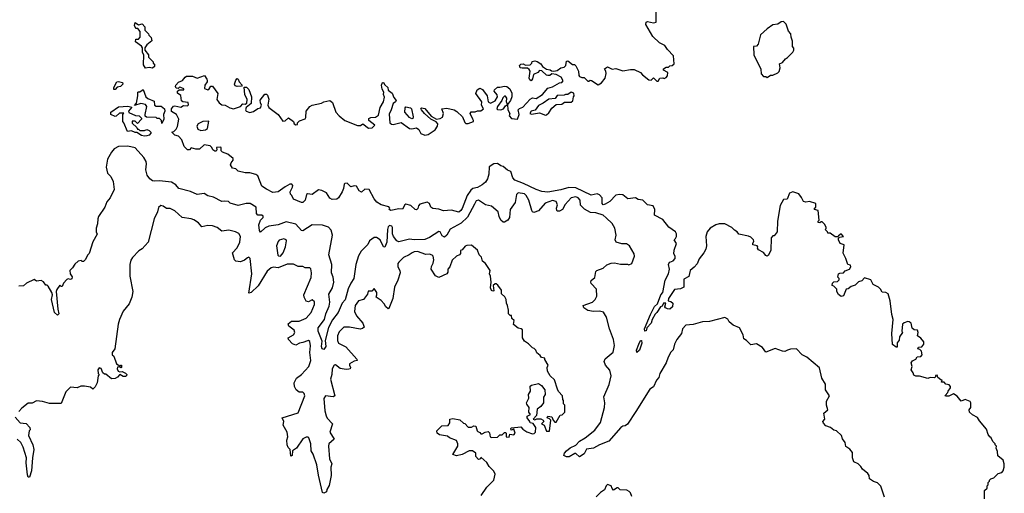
# Model space of a CAD drawing. Extents: x 2494106 to 2685573, y 758056 to 915185.
# Tile 335 of 507: x 2584172 to 2592568, y 894182 to 898225. Entities that reach past the tile are written whole.
import ezdxf

# ---------------------------------------------------------------- set-up
doc = ezdxf.new("R2010")
doc.units = 0

msp = doc.modelspace()

# ---------------------------------------------------------------- linework, layer by layer
at = {"layer": '0CON05XD'}
for points in [[(2588590, 897775), (2588553.6, 897756.4), (2588545, 897720), (2588533, 897703), (2588521.2, 897711.2), (2588516.7, 897725), (2588523.3, 897785), (2588515, 897800), (2588501.7, 897811.7), (2588455, 897810), (2588440, 897815), (2588432.5, 897835), (2588444, 897846), (2588465, 897846.7), (2588485, 897837.5), (2588525, 897840), (2588540, 897855), (2588541.7, 897868.3), (2588565, 897872.5), (2588585, 897867.5), (2588615, 897847.5), (2588630, 897825), (2588663, 897803), (2588695, 897796.7), (2588705, 897787.5), (2588725, 897786.7), (2588755, 897792.5), (2588785, 897812.5), (2588815, 897820), (2588827.5, 897835), (2588835, 897870), (2588845, 897872.5), (2588885, 897842.5), (2588901.7, 897841.7), (2588915, 897830), (2588937.5, 897785), (2588938.3, 897748.3), (2588945, 897740), (2588965, 897730), (2588985, 897730), (2589015, 897700), (2589025, 897700), (2589035, 897710), (2589047, 897707), (2589105, 897670), (2589133.3, 897685), (2589163.8, 897725), (2589172.5, 897765), (2589170, 897785), (2589157.5, 897805), (2589185, 897823.3), (2589225, 897802.5), (2589255, 897807.5), (2589315, 897787.5), (2589379.3, 897800.7), (2589410.5, 897800.5), (2589466.7, 897775), (2589483.6, 897753.6), (2589535, 897712.5), (2589555, 897710), (2589575, 897727.5), (2589605, 897700), (2589615, 897700), (2589630, 897725), (2589655, 897727.5), (2589667.5, 897722.5), (2589685, 897730), (2589696.7, 897745), (2589697.5, 897775), (2589660, 897795), (2589660, 897805), (2589685, 897820), (2589705, 897820), (2589715, 897830), (2589735, 897832.5), (2589751.7, 897848.3), (2589746.7, 897915), (2589695, 897970), (2589672.5, 898005), (2589627, 898027), (2589570.5, 898080.5), (2589511.2, 898185), (2589512.5, 898205), (2589525, 898210), (2589575, 898197.5), (2589600, 898205), (2589598.8, 898295)], [(2585305, 897810), (2585275, 897817.5), (2585245, 897810), (2585228.3, 897838.3), (2585230, 897925), (2585220, 897945), (2585220, 897985), (2585210, 898000), (2585160, 898035), (2585161.7, 898058.3), (2585185, 898060), (2585200, 898075), (2585200, 898125), (2585178.3, 898148.3), (2585165, 898150), (2585155, 898160), (2585150, 898175), (2585155, 898200), (2585185, 898180), (2585215, 898190), (2585240, 898165), (2585240, 898135), (2585270, 898105), (2585271.7, 898091.7), (2585291.7, 898071.7), (2585297.5, 898045), (2585255, 898010), (2585240, 897985), (2585240, 897965), (2585270, 897925), (2585270, 897905), (2585310, 897865), (2585310, 897855), (2585320, 897845), (2585320, 897825), (2585305, 897810)], [(2590545, 897730), (2590575, 897750), (2590595, 897752.5), (2590635, 897772.5), (2590646.4, 897783.6), (2590657.5, 897815), (2590651.7, 897848.3), (2590675, 897860), (2590700.7, 897889.3), (2590719.3, 897900.7), (2590763, 897947), (2590772.5, 897965), (2590771.7, 897981.7), (2590762.5, 897995), (2590761.7, 898041.7), (2590750, 898075), (2590747.5, 898105), (2590728.3, 898128.3), (2590707, 898187), (2590685, 898210), (2590665, 898207.5), (2590635, 898186.7), (2590595, 898180), (2590544.2, 898145.8), (2590487.5, 898095), (2590470, 898015), (2590455, 898000), (2590430, 897995), (2590432.5, 897925), (2590491.7, 897801.7), (2590493, 897763), (2590515, 897740), (2590535, 897740), (2590545, 897730)], [(2591155, 896380), (2591145, 896370), (2591125, 896370), (2591081.7, 896401.7), (2591061.7, 896401.7), (2591060, 896415), (2591040, 896435), (2591047.5, 896442.5), (2591047.5, 896455), (2591035, 896480), (2591015, 896500), (2591005, 896500), (2590995, 896490), (2590980, 896495), (2590980, 896505), (2590990, 896515), (2590980, 896595), (2590950, 896605), (2590950, 896615), (2590960, 896625), (2590960, 896655), (2590905, 896672.5), (2590875, 896667.5), (2590855, 896673.3), (2590838.3, 896708.3), (2590815, 896737.5), (2590763.6, 896756.4), (2590735, 896743.3), (2590715.8, 896694.2), (2590685, 896688.8), (2590655, 896637.5), (2590632.5, 896505), (2590630, 896415), (2590615, 896390), (2590605, 896380), (2590595, 896380), (2590578.3, 896361.7), (2590577.5, 896255), (2590555, 896212.5), (2590545, 896207.5), (2590535, 896212.5), (2590515, 896237.5), (2590470.7, 896260.7), (2590462.5, 896275), (2590467, 896287), (2590460, 896295), (2590423.6, 896303.6), (2590422.5, 896315), (2590432.5, 896335), (2590430, 896345), (2590405, 896367.5), (2590387, 896377), (2590303, 896393), (2590290, 896415), (2590267, 896427), (2590245, 896450), (2590185, 896482.5), (2590135, 896483.3), (2590107.5, 896475), (2590060, 896445), (2590033.8, 896415), (2590021.2, 896375), (2590026.7, 896295), (2590022.5, 896265), (2590006.7, 896235), (2589965.8, 896184.2), (2589948.3, 896141.7), (2589921.7, 896111.7), (2589890, 896085), (2589877.5, 896032.5), (2589835, 896010), (2589835, 895942.5), (2589805, 895926.7), (2589755, 895922.5), (2589703.3, 895845), (2589700, 895825), (2589725, 895818.8), (2589740, 895805), (2589737.2, 895772.8), (2589715, 895754.3), (2589695, 895756), (2589677.5, 895765), (2589672.5, 895775), (2589680, 895805), (2589660, 895805), (2589650, 895780), (2589635, 895773.3), (2589605.4, 895724.6), (2589589.8, 895710.2), (2589564.6, 895665.4), (2589555.3, 895634.7), (2589518.8, 895595), (2589515, 895568.8), (2589501.2, 895565), (2589500.8, 895585), (2589550.9, 895709.1), (2589585, 895776.7), (2589610.8, 895799.2), (2589638.8, 895875), (2589655.8, 895895), (2589675, 896002.5), (2589704.2, 896055), (2589713.8, 896095), (2589703.3, 896135), (2589706.1, 896143.9), (2589715.8, 896154.2), (2589745, 896166.2), (2589760, 896185), (2589761.2, 896205), (2589750, 896225), (2589752.3, 896257.7), (2589773.3, 896315), (2589753.3, 896345), (2589763, 896357), (2589773.3, 896375), (2589773, 896397), (2589765, 896413.3), (2589708, 896455), (2589655, 896518), (2589583.8, 896555), (2589588, 896605), (2589572.5, 896635), (2589524.3, 896644.3), (2589485, 896683.8), (2589445, 896690), (2589423.3, 896703.3), (2589357, 896697), (2589315, 896730), (2589285, 896733.3), (2589255, 896726), (2589205, 896671.9), (2589165, 896648.9), (2589145.8, 896645.8), (2589139.4, 896655), (2589138.6, 896705), (2589115, 896730), (2589095, 896739.2), (2589045, 896728), (2588915, 896790.8), (2588855, 896792.7), (2588787.1, 896772.9), (2588675, 896751.2), (2588625, 896758.5), (2588575, 896774.6), (2588467.2, 896827.2), (2588393.3, 896855), (2588376.1, 896876.1), (2588360, 896930), (2588330.7, 896940.7), (2588295, 896972.5), (2588275, 896977.5), (2588245, 896997.5), (2588215, 896993.3), (2588175, 896967.5), (2588171.2, 896905), (2588160, 896865), (2588145, 896838.8), (2588116.2, 896815), (2588075, 896793.3), (2588035, 896782.9), (2588019.8, 896770.2), (2587987.5, 896725), (2587945, 896613.8), (2587934, 896595), (2587915, 896581.4), (2587855, 896598.8), (2587785, 896594), (2587745, 896608.8), (2587695, 896612.5), (2587678.8, 896625), (2587665.9, 896655.9), (2587645, 896667.5), (2587585, 896648.8), (2587571.2, 896635), (2587565.9, 896614.1), (2587555, 896602.5), (2587545, 896603.3), (2587508.3, 896638.3), (2587465, 896650), (2587455, 896643.3), (2587435, 896608.8), (2587405, 896610), (2587335, 896597.5), (2587322.5, 896605), (2587327.5, 896615), (2587318.3, 896628.3), (2587255, 896643.3), (2587218.3, 896668.3), (2587194, 896695), (2587152.5, 896775), (2587115, 896777.5), (2587085, 896753.3), (2587067.5, 896765), (2587045, 896802.5), (2587025, 896807.5), (2586995, 896797.5), (2586965, 896830), (2586945, 896827.5), (2586939.3, 896820.7), (2586933.8, 896785), (2586920, 896755), (2586890, 896705), (2586875.8, 896694.2), (2586835, 896688.8), (2586815, 896701.2), (2586787.3, 896747.3), (2586748.1, 896768.1), (2586718.3, 896771.7), (2586665, 896732.9), (2586625, 896737.5), (2586617, 896733), (2586606.1, 896683.9), (2586586.1, 896663.9), (2586575, 896663.3), (2586505, 896692.5), (2586492.5, 896725), (2586480, 896735), (2586476.7, 896755), (2586498.8, 896795), (2586499.3, 896809.3), (2586491.7, 896821.7), (2586475, 896820), (2586435, 896798), (2586375.9, 896754.1), (2586330.7, 896750.7), (2586275, 896778), (2586236.7, 896805), (2586201.2, 896891.2), (2586185, 896903.8), (2586135, 896918.8), (2586095, 896918.8), (2586035, 896931.2), (2586015, 896952.5), (2585985, 896956.7), (2585970, 896985), (2585975, 897002.5), (2585992.5, 897025), (2585990.7, 897040.7), (2585946.1, 897076.1), (2585900, 897095), (2585890, 897105), (2585890, 897135), (2585885, 897137.5), (2585850, 897135), (2585852.5, 897115), (2585846.1, 897103.9), (2585835, 897103.3), (2585817.5, 897115), (2585810, 897135), (2585797, 897147), (2585745, 897157.5), (2585705, 897120), (2585675, 897120), (2585635, 897130), (2585620, 897115), (2585603.3, 897113.3), (2585573, 897143), (2585555, 897200), (2585525, 897230), (2585495, 897240), (2585470, 897265), (2585485, 897270), (2585505, 897290), (2585516.4, 897313.6), (2585530, 897375), (2585507.5, 897415), (2585465, 897442.5), (2585466.4, 897463.6), (2585483.6, 897486.4), (2585495, 897490), (2585545, 897477.5), (2585568.3, 897491.7), (2585601.7, 897488.3), (2585611.7, 897498.3), (2585608.3, 897518.3), (2585562.5, 897522.5), (2585551.7, 897531.7), (2585546.7, 897576.7), (2585518.3, 897598.3), (2585517.5, 897615), (2585532.5, 897627.5), (2585570, 897625), (2585570, 897635), (2585546.4, 897646.4), (2585535, 897647.5), (2585521.7, 897638.3), (2585505, 897640), (2585500, 897655), (2585503.8, 897665), (2585525, 897692.5), (2585560, 897705), (2585582.5, 897735), (2585595, 897742.5), (2585645, 897742.5), (2585685, 897726.7), (2585747.5, 897747.5), (2585768, 897718), (2585770, 897705), (2585770, 897695), (2585750, 897665), (2585747.5, 897637.5), (2585775, 897627.5), (2585786.4, 897633.6), (2585801.7, 897658.3), (2585815, 897656.2), (2585861.2, 897595), (2585852.5, 897545), (2585872.5, 897515), (2585895, 897497.5), (2585925, 897493.8), (2585962.7, 897472.7), (2585995, 897463.8), (2586055, 897482.5), (2586075, 897507.5), (2586095, 897502.5), (2586108.8, 897511.2), (2586110, 897545), (2586091.2, 897585), (2586085, 897650), (2586105, 897648.8), (2586125, 897630), (2586147.3, 897567.3), (2586145, 897510), (2586102.5, 897475), (2586097.5, 897455), (2586103.9, 897443.9), (2586135, 897431.2), (2586165, 897441.2), (2586202.3, 897467.7), (2586226.4, 897473.6), (2586233.3, 897495), (2586223.8, 897515), (2586222.3, 897537.7), (2586261.7, 897588.3), (2586275, 897590), (2586285, 897580), (2586296.1, 897546.1), (2586286.7, 897495), (2586296.7, 897475), (2586375, 897416.2), (2586415, 897357.5), (2586435, 897362.5), (2586465, 897387.5), (2586506.4, 897356.4), (2586513.3, 897335), (2586525, 897327.5), (2586539.3, 897330.7), (2586540, 897345), (2586557.5, 897362.5), (2586605, 897377.5), (2586610.7, 897389.3), (2586614.2, 897445), (2586646.7, 897485), (2586665, 897495.8), (2586745, 897512), (2586765, 897523.3), (2586815, 897536.2), (2586837.7, 897517.7), (2586866, 897435), (2586894.5, 897404.5), (2586945, 897365.6), (2587052.3, 897322.3), (2587077, 897323), (2587097, 897337), (2587145, 897297.5), (2587177, 897303), (2587200, 897325), (2587147.5, 897365), (2587149.3, 897380.7), (2587165, 897390), (2587205, 897393.8), (2587230.8, 897409.2), (2587246.2, 897475), (2587275, 897523.3), (2587283, 897563), (2587273.3, 897585), (2587276.7, 897606.7), (2587263, 897633), (2587257.5, 897665), (2587265, 897690), (2587275, 897690), (2587285, 897670), (2587310, 897645), (2587313.6, 897623.6), (2587348.3, 897598.3), (2587361.7, 897561.7), (2587382.5, 897535), (2587376.4, 897523.6), (2587355, 897510), (2587340, 897455), (2587320.8, 897419.2), (2587326.7, 897345), (2587342.3, 897332.3), (2587355, 897331.2), (2587425, 897346.2), (2587495, 897295.8), (2587515, 897292), (2587555, 897302.5), (2587575, 897286.2), (2587593.3, 897253.3), (2587625, 897238.1), (2587655, 897245.6), (2587714.5, 897285.5), (2587734.2, 897315), (2587736.7, 897335), (2587724.1, 897354.1), (2587677.5, 897375), (2587622.5, 897425), (2587597.5, 897455), (2587592.5, 897467.5), (2587598.3, 897471.7), (2587625, 897467.5), (2587680.7, 897400.7), (2587725, 897376.2), (2587757.3, 897382.7), (2587776.2, 897393.8), (2587786.2, 897425), (2587770, 897465), (2587815, 897468.8), (2587875, 897456.7), (2587900.5, 897440.5), (2587946.7, 897395), (2587966.4, 897346.4), (2587975, 897340), (2587995, 897338.8), (2588040, 897355), (2588042.5, 897365), (2588036.7, 897375), (2588013.3, 897425), (2588021.7, 897438.3), (2588055, 897437.5), (2588075, 897447.5), (2588105, 897447.5), (2588126.2, 897465), (2588110, 897495), (2588112.5, 897525), (2588062.5, 897595), (2588073.6, 897626.4), (2588095, 897640), (2588117.7, 897627.7), (2588158.8, 897575), (2588166.2, 897525), (2588185, 897512), (2588225, 897531.2), (2588246.2, 897565), (2588243.6, 897583.6), (2588217.5, 897615), (2588220, 897625), (2588245, 897650), (2588265, 897647.5), (2588305, 897658.8), (2588325, 897653.3), (2588352.5, 897635), (2588368.3, 897598.3), (2588368, 897565), (2588358, 897535), (2588330, 897500), (2588333.3, 897455), (2588350, 897425), (2588344, 897405), (2588365, 897382), (2588417.5, 897375), (2588430, 897415), (2588423.3, 897455), (2588432.7, 897467.3), (2588461.2, 897478.8), (2588524.1, 897545.9), (2588545, 897556.7), (2588575, 897553.3), (2588628.8, 897585), (2588675, 897640), (2588715, 897652.5), (2588773.6, 897686.4), (2588795, 897687.5), (2588807, 897703), (2588787.5, 897735), (2588745, 897757.5), (2588708.3, 897761.7), (2588691.7, 897748.3), (2588675, 897747.5), (2588665, 897750), (2588625, 897787.5), (2588605, 897790), (2588590, 897775)], [(2584985, 897630), (2584975, 897630), (2584973.3, 897645), (2585000, 897695), (2585015, 897697.5), (2585048.3, 897688.3), (2585050, 897675), (2585030, 897655), (2585002.5, 897647.5), (2584985, 897630)], [(2586025, 897654.2), (2586010, 897660), (2586003.8, 897675), (2586015, 897710), (2586025, 897722.5), (2586035, 897717.5), (2586043.3, 897695), (2586070, 897665), (2586062.5, 897657.5), (2586025, 897654.2)], [(2585385, 897340), (2585380, 897365), (2585365, 897380), (2585345, 897380), (2585335, 897390), (2585251.7, 897391.7), (2585242.5, 897402.5), (2585242.5, 897415), (2585256.7, 897485), (2585245, 897500), (2585205, 897508.8), (2585151.7, 897491.7), (2585167.5, 897512.5), (2585180, 897575), (2585180, 897605), (2585185, 897610), (2585195, 897610), (2585225, 897630), (2585247, 897567), (2585263, 897553), (2585318.3, 897528.3), (2585320, 897495), (2585335, 897487.5), (2585377, 897487), (2585405, 897462.5), (2585410, 897445), (2585397.5, 897415), (2585400, 897375), (2585385, 897340)], [(2588655, 897410), (2588665, 897412.5), (2588685, 897430), (2588709.4, 897470.6), (2588745, 897500), (2588795, 897502.5), (2588818.3, 897521.7), (2588875, 897520), (2588887, 897533), (2588893, 897567), (2588900, 897575), (2588896.4, 897596.4), (2588875, 897606.7), (2588845, 897587.5), (2588825, 897587.5), (2588815, 897580), (2588755, 897577.5), (2588737, 897553), (2588685, 897546), (2588635, 897511.2), (2588595, 897493.3), (2588567, 897453), (2588532.5, 897445), (2588522.5, 897425), (2588537, 897417), (2588605, 897430), (2588655, 897410)], [(2588275, 897454), (2588297.5, 897462.5), (2588315, 897490), (2588330, 897500), (2588323.3, 897525), (2588326.7, 897555), (2588315, 897572.5), (2588305, 897572.5), (2588291.7, 897558.3), (2588283.6, 897536.4), (2588246.2, 897485), (2588241.2, 897465), (2588245, 897457.5), (2588275, 897454)], [(2585235, 897230), (2585210, 897235), (2585171.7, 897261.7), (2585155, 897262.5), (2585125, 897277.5), (2585091.7, 897271.7), (2585060, 897345), (2585050, 897355), (2585050, 897415), (2585058.3, 897428.3), (2585023, 897427), (2584995, 897400), (2584985, 897397.5), (2584950, 897415), (2584950, 897435), (2585015, 897480), (2585095, 897487.5), (2585128.3, 897478.3), (2585100, 897445), (2585101.7, 897431.7), (2585158.3, 897408.3), (2585190, 897405), (2585210, 897385), (2585210, 897375), (2585175, 897340), (2585155, 897360), (2585131.7, 897358.3), (2585131.7, 897341.7), (2585170, 897305), (2585175, 897290), (2585185, 897290), (2585195, 897280), (2585235, 897280), (2585255, 897287.5), (2585275, 897280), (2585290, 897265), (2585290, 897255), (2585275, 897240), (2585255, 897233.3), (2585235, 897230)], [(2587515, 897377.5), (2587495, 897388.8), (2587456.7, 897435), (2587458.3, 897471.7), (2587465, 897480), (2587505, 897472.5), (2587512.5, 897465), (2587528, 897395), (2587525, 897380), (2587515, 897377.5)], [(2585715, 897280), (2585755, 897283.8), (2585773.3, 897295), (2585785, 897357.5), (2585733.6, 897356.4), (2585693.6, 897336.4), (2585682.5, 897315), (2585690, 897290), (2585715, 897280)], [(2591545, 894150), (2591515, 894242.5), (2591485, 894272.5), (2591451.7, 894281.7), (2591417, 894307), (2591413.8, 894335), (2591405, 894350), (2591357, 894387), (2591345, 894410), (2591320, 894435), (2591285, 894450), (2591273.3, 894485), (2591271.7, 894531.7), (2591249.5, 894559.5), (2591215, 894582.5), (2591210, 894615), (2591188.3, 894648.3), (2591180, 894675), (2591135.8, 894715.8), (2591115, 894720), (2591085, 894743.3), (2591045, 894757.5), (2591025, 894780), (2591020, 894795), (2591037.5, 894815), (2591030, 894865), (2591062.5, 894895), (2591051.2, 894935), (2591050.7, 894969.3), (2591076.7, 895015), (2591043.3, 895065), (2591042.5, 895115), (2591011.2, 895165), (2590992.3, 895252.3), (2590885, 895343.8), (2590844.4, 895364.4), (2590795, 895414), (2590745, 895412.2), (2590720, 895405), (2590695, 895393.8), (2590675, 895394), (2590615, 895417.5), (2590535, 895387.5), (2590506.4, 895426.4), (2590455, 895457.5), (2590405, 895450), (2590370, 895485), (2590345, 895500), (2590340, 895535), (2590308.8, 895595), (2590256.4, 895616.4), (2590222.5, 895645), (2590208.8, 895668.8), (2590183, 895683), (2590055, 895649.2), (2589995, 895645.6), (2589915, 895623.1), (2589852.4, 895617.6), (2589824.3, 895585), (2589816, 895545), (2589774.6, 895495.4), (2589755.8, 895455), (2589743.2, 895406.8), (2589723.8, 895386.2), (2589700.6, 895345), (2589684.2, 895295), (2589628.8, 895205), (2589620.7, 895169.3), (2589603, 895147), (2589575, 895091.2), (2589545, 895071.2), (2589425, 894880), (2589355, 894772.5), (2589335, 894757.5), (2589315, 894756.2), (2589296.7, 894745), (2589195, 894625.8), (2589115, 894597.1), (2589065, 894567.5), (2589005, 894560), (2588985, 894520), (2588945, 894494.2), (2588915, 894522.5), (2588905, 894522.5), (2588856.4, 894493.6), (2588835, 894492.5), (2588812.5, 894505), (2588817.5, 894525), (2588833.8, 894545), (2588865, 894570), (2588915, 894594), (2588945, 894627.1), (2588994.5, 894655.5), (2589075, 894721.4), (2589125, 894786.2), (2589159.5, 894915), (2589161.9, 894955), (2589153.2, 895006.8), (2589198.1, 895111.9), (2589215.7, 895185), (2589204.3, 895234.3), (2589167.5, 895275), (2589155.8, 895305.8), (2589165, 895330), (2589232.3, 895387.7), (2589244, 895445), (2589234.2, 895495), (2589201.9, 895585), (2589175.8, 895685.8), (2589149.2, 895729.2), (2589115, 895735.7), (2589063.2, 895733.2), (2589015, 895742.9), (2588981.2, 895765), (2588977.5, 895785), (2589056.4, 895813.6), (2589079.2, 895835), (2589092, 895865), (2589088.8, 895925), (2589044.2, 895974.2), (2589041.2, 895985), (2589045, 895997.5), (2589075.9, 896024.1), (2589083.8, 896075), (2589092.5, 896085), (2589147.5, 896105), (2589178.8, 896131.2), (2589215, 896146.7), (2589245, 896150), (2589295, 896136.7), (2589355, 896137.5), (2589365, 896132.5), (2589390, 896145), (2589413.8, 896205), (2589411.2, 896225), (2589372.5, 896295), (2589345, 896312.5), (2589305, 896312.5), (2589257, 896327), (2589250, 896345), (2589258.8, 896385), (2589247.1, 896445), (2589225, 896486), (2589172.5, 896532.5), (2589147.6, 896557.6), (2589085, 896575.5), (2589037.6, 896577.6), (2588986.4, 896606.4), (2588952.3, 896642.3), (2588951.2, 896685), (2588934, 896705), (2588915, 896712.2), (2588875, 896704), (2588823.6, 896646.4), (2588798.8, 896605), (2588775, 896590), (2588755, 896590), (2588751.2, 896595), (2588748, 896615), (2588756.9, 896645), (2588745, 896672), (2588715, 896681.4), (2588651.2, 896658.8), (2588595, 896593.3), (2588555, 896580), (2588545, 896583.3), (2588538.8, 896595), (2588514.3, 896685), (2588491.4, 896725), (2588475, 896738.5), (2588422.4, 896747.6), (2588406.6, 896733.4), (2588396.7, 896663.3), (2588354, 896605), (2588348.8, 896535), (2588335, 896513.3), (2588305, 896497.5), (2588295, 896497.5), (2588275, 896512.5), (2588260, 896545), (2588252, 896585), (2588195, 896632.5), (2588145, 896645.7), (2588085, 896685.6), (2588065, 896678), (2588049.2, 896650.8), (2587991.3, 896538.7), (2587935, 896487.8), (2587842.3, 896437.7), (2587814, 896385), (2587795, 896368.8), (2587775, 896381.2), (2587756.7, 896415), (2587745, 896418), (2587665.5, 896364.5), (2587625, 896349.2), (2587535, 896346.4), (2587495, 896350.9), (2587405, 896329.2), (2587387.3, 896337.3), (2587360, 896375), (2587352, 896398), (2587351.7, 896451.7), (2587343.6, 896463.6), (2587325, 896466.7), (2587315, 896457.5), (2587308.8, 896435), (2587302.9, 896325), (2587285, 896283.3), (2587273.8, 896285), (2587245.5, 896345.5), (2587215, 896366), (2587195, 896366.2), (2587155, 896336.2), (2587139.2, 896305), (2587082.4, 896247.6), (2587060.3, 896209.7), (2587038.9, 896135), (2587022.2, 896015), (2586995.6, 895975), (2586971.2, 895928.8), (2586945.9, 895834.1), (2586921.4, 895805), (2586886.9, 895725), (2586838.3, 895661.7), (2586803.9, 895596.1), (2586776.4, 895486.4), (2586780.8, 895435), (2586765, 895410), (2586751.2, 895415), (2586745.8, 895435), (2586751.2, 895481.2), (2586718, 895565), (2586716.7, 895595), (2586769.4, 895665), (2586783.3, 895715), (2586811.5, 895778.5), (2586815.4, 895814.6), (2586807.6, 895882.4), (2586837.8, 895935), (2586851.4, 895985), (2586845.7, 896025.7), (2586830, 896065), (2586834.2, 896135), (2586807.3, 896217.3), (2586837.8, 896385), (2586826.8, 896426.8), (2586805, 896452.5), (2586755, 896470), (2586665, 896472.5), (2586585, 896423.8), (2586575, 896426.7), (2586525, 896479.2), (2586445, 896500), (2586375, 896474.3), (2586295, 896462.9), (2586265, 896447.1), (2586225, 896410), (2586215.8, 896425.8), (2586210.8, 896475), (2586225, 896512.5), (2586246.7, 896535), (2586247, 896547), (2586236.4, 896556.4), (2586202.5, 896555), (2586191.7, 896571.7), (2586186.7, 896625), (2586137, 896657), (2586103.6, 896656.4), (2586035, 896637.5), (2585965, 896660), (2585951.7, 896671.7), (2585915, 896676.2), (2585895, 896672.5), (2585825, 896710), (2585775, 896720), (2585745, 896741.2), (2585685, 896733.3), (2585627.3, 896757.3), (2585530, 896785), (2585502.5, 896815), (2585465, 896838), (2585365, 896850), (2585325, 896845.6), (2585305, 896850), (2585281.9, 896865), (2585258, 896898), (2585246.6, 896943.4), (2585254.2, 896995), (2585250.8, 897015), (2585229.1, 897049.1), (2585155, 897131.2), (2585095, 897146), (2585015, 897142), (2584978.3, 897121.7), (2584954, 897095), (2584920, 897035), (2584910, 896965), (2584920, 896915), (2584947.5, 896885), (2584967.5, 896845), (2584977.5, 896775), (2584943.3, 896705), (2584915, 896670), (2584896.7, 896625), (2584843.8, 896545), (2584836.7, 896525), (2584836.4, 896483.6), (2584822.5, 896445), (2584822.5, 896415), (2584832.5, 896395), (2584795, 896330), (2584765, 896230), (2584750, 896215), (2584733, 896177), (2584715, 896160), (2584705, 896160), (2584695, 896170), (2584670, 896165), (2584640.7, 896139.3), (2584623, 896107), (2584600, 896085), (2584602.5, 896055), (2584619.3, 896029.3), (2584615, 896012.5), (2584605, 896007.5), (2584585, 896012.5), (2584574.2, 896005.8), (2584546, 895975), (2584535, 895947.5), (2584525, 895947.5), (2584512.5, 895957.5), (2584488.3, 895921.7), (2584483.8, 895905), (2584498, 895755), (2584506.2, 895715), (2584495, 895703.3), (2584467.5, 895725), (2584444, 895835), (2584450, 895875), (2584446, 895896), (2584415, 895950), (2584405, 895960), (2584395, 895960), (2584375, 895987.5), (2584355, 895997.5), (2584315, 895992.5), (2584295, 896007.5), (2584230, 895975), (2584205, 895952.5), (2584165, 895950)], [(2588079.3, 894709.3), (2588095, 894702.5), (2588105, 894690), (2588115, 894690), (2588140, 894705), (2588165, 894710), (2588177, 894697), (2588182.5, 894665), (2588195, 894657.5), (2588245, 894660), (2588265, 894680), (2588285, 894680), (2588305, 894700), (2588315, 894700), (2588320, 894695), (2588320, 894665), (2588345, 894660), (2588351.7, 894688.3), (2588385, 894682.5), (2588397.5, 894695), (2588385, 894730), (2588361.7, 894721.7), (2588360, 894735), (2588365, 894740), (2588445, 894750), (2588460.7, 894730.7), (2588495, 894707.5), (2588545, 894690), (2588558.3, 894691.7), (2588570, 894705), (2588572.5, 894745), (2588549.3, 894779.3), (2588523.6, 894783.6), (2588522.5, 894795), (2588497.5, 894825), (2588500, 894840), (2588527.5, 894855), (2588512.5, 894875), (2588516.7, 894915), (2588495, 894942.5), (2588494, 894955), (2588513.3, 894995), (2588510, 895025), (2588527.5, 895055), (2588523.9, 895096.1), (2588535, 895106.2), (2588595, 895118.8), (2588621.2, 895101.2), (2588650, 895065), (2588652.5, 895025), (2588638.3, 895001.7), (2588638.8, 894955), (2588615.9, 894924.1), (2588585, 894900), (2588577.5, 894845), (2588550, 894815), (2588565, 894810), (2588582.5, 894817.5), (2588615, 894817.5), (2588635, 894807.5), (2588640, 894795), (2588620, 894775), (2588643, 894763), (2588665, 894712.5), (2588688.3, 894711.7), (2588700, 894805), (2588688.3, 894818.3), (2588670, 894825), (2588675, 894840), (2588710, 894835), (2588720, 894805), (2588735, 894790), (2588745, 894790), (2588781.7, 894848.3), (2588798.3, 894851.7), (2588820, 894875), (2588820, 894935), (2588810, 894945), (2588810, 894975), (2588803, 894983), (2588800, 895015), (2588765, 895050), (2588758.3, 895071.7), (2588730.7, 895150.7), (2588693.9, 895183.9), (2588672.5, 895225), (2588670, 895255), (2588677.5, 895275), (2588650, 895325), (2588650, 895335), (2588621.7, 895341.7), (2588609.3, 895359.3), (2588580.7, 895380.7), (2588572.5, 895405), (2588559.3, 895419.3), (2588545, 895422.5), (2588509.3, 895459.3), (2588475, 895480), (2588458.3, 895508.3), (2588458.3, 895578.3), (2588447, 895587), (2588421.7, 895591.7), (2588383, 895623), (2588387, 895657), (2588367.5, 895675), (2588365, 895700), (2588355, 895700), (2588340, 895715), (2588340, 895745), (2588332.5, 895785), (2588322.5, 895805), (2588321.2, 895835), (2588309.3, 895859.3), (2588280, 895885), (2588280, 895915), (2588249.3, 895959.3), (2588235, 895970), (2588225, 895970), (2588210, 895955), (2588215, 895910), (2588205, 895907.5), (2588193.9, 895913.9), (2588186.7, 895935), (2588193.3, 895985), (2588186.7, 896035), (2588177.5, 896055), (2588183.3, 896085), (2588143.8, 896145), (2588118.8, 896165), (2588108.3, 896198.3), (2588088.3, 896218.3), (2588076.4, 896256.4), (2588025, 896300), (2587985, 896297.5), (2587969.3, 896290.7), (2587945, 896260), (2587930, 896255), (2587931.7, 896228.3), (2587923, 896217), (2587897.5, 896205), (2587858, 896172), (2587840, 896115), (2587823.8, 896095), (2587821.7, 896068.3), (2587813.3, 896056.7), (2587745, 896023.3), (2587717.3, 896037.3), (2587680, 896095), (2587682.7, 896117.3), (2587696.7, 896146.7), (2587702, 896175), (2587698, 896205), (2587690, 896215), (2587665, 896223.3), (2587635, 896221.2), (2587564.3, 896245.7), (2587535, 896244), (2587517.5, 896235), (2587493.6, 896216.4), (2587445, 896193.8), (2587404.1, 896155.9), (2587396.7, 896145), (2587396.2, 896115), (2587413.9, 896083.9), (2587416.1, 896063.9), (2587397.3, 896002.7), (2587367.7, 895942.3), (2587353.3, 895845), (2587320, 895760), (2587315, 895757.5), (2587295, 895772.5), (2587280.7, 895800.7), (2587255, 895827.5), (2587210, 895855), (2587217.5, 895875), (2587216.7, 895895), (2587195, 895930), (2587175, 895907.5), (2587141.7, 895908.3), (2587137, 895883), (2587103, 895837), (2587060, 895825), (2587032.5, 895785), (2587027.5, 895735), (2587045, 895696.7), (2587098.8, 895635), (2587108.8, 895601.2), (2587095, 895587.5), (2587076, 895584), (2586985, 895599.2), (2586935, 895599.2), (2586895, 895561.2), (2586882.2, 895525), (2586882.9, 895485), (2586890, 895465), (2586951.3, 895431.3), (2587046.4, 895326.4), (2587050, 895315), (2587025, 895311.2), (2586983.9, 895286.1), (2586982.5, 895275), (2586992.5, 895255), (2586990, 895245), (2586979.3, 895240.7), (2586955, 895238.8), (2586905, 895248.8), (2586865, 895278), (2586852, 895275), (2586835.6, 895245), (2586833.1, 895195), (2586823.3, 895155), (2586860, 895015), (2586845, 895006.2), (2586780, 895015), (2586765, 894990), (2586774.2, 894885), (2586785, 894842.5), (2586794.2, 894824.2), (2586840, 894775), (2586816, 894705), (2586853.3, 894645), (2586808.8, 894605), (2586804.3, 894585.7), (2586812.5, 894475), (2586832, 894435), (2586824, 894405), (2586826.7, 894335), (2586811.7, 894248.3), (2586791.2, 894215), (2586786.7, 894195), (2586765, 894183.8), (2586755, 894190), (2586718.3, 894338.3), (2586706.5, 894426.5), (2586673.8, 894515), (2586655.7, 894545), (2586653.8, 894605), (2586637.5, 894655), (2586631.7, 894661.7), (2586615, 894662.5), (2586585, 894646.7), (2586531.7, 894568.3), (2586497.5, 894545), (2586496.4, 894503.6), (2586485, 894500), (2586477.5, 894555), (2586461.7, 894571.7), (2586452.5, 894595), (2586450, 894635), (2586457.5, 894665), (2586452.5, 894705), (2586417.5, 894765), (2586423.3, 894795), (2586410, 894825), (2586545, 894870), (2586602.5, 895015), (2586596, 895035), (2586585, 895046.2), (2586555, 895046.7), (2586530, 895065), (2586513.6, 895093.6), (2586513.3, 895125), (2586533.3, 895165), (2586573.3, 895195), (2586635.8, 895264.2), (2586655.6, 895315), (2586646.9, 895385), (2586651.7, 895441.7), (2586645, 895478.8), (2586635, 895485.7), (2586625, 895484.3), (2586585, 895468.6), (2586557.5, 895465), (2586525, 895448), (2586498.3, 895458.3), (2586463.3, 895495), (2586462, 895508), (2586505, 895536.2), (2586518, 895555), (2586511.2, 895575), (2586467.7, 895607.7), (2586461.7, 895628.3), (2586489.5, 895650.5), (2586555, 895651.4), (2586615, 895678), (2586655.7, 895725), (2586686, 895795), (2586685.9, 895815.9), (2586665, 895832.5), (2586635, 895817.5), (2586615, 895822.5), (2586596.7, 895855), (2586593.8, 895875), (2586655.8, 896025), (2586661.2, 896065), (2586655, 896097.5), (2586645, 896107.5), (2586607, 896107), (2586585, 896116.7), (2586545, 896117.5), (2586505, 896137.5), (2586451.7, 896138.3), (2586375, 896106.7), (2586335, 896112.5), (2586315, 896106.7), (2586282, 896078), (2586205, 895953.8), (2586145, 895896.7), (2586125, 895890), (2586151.4, 896055), (2586135.8, 896185.8), (2586125, 896196.7), (2586115, 896193.3), (2586088.3, 896171.7), (2586055, 896158.8), (2586014.4, 896164.4), (2586004.3, 896175), (2585986.1, 896233.9), (2586025, 896278), (2586047.8, 896325), (2586055.8, 896375), (2586040.3, 896400.3), (2586012.5, 896415), (2585955, 896427.1), (2585895, 896420), (2585855, 896450.8), (2585815, 896465.8), (2585775, 896468.6), (2585725, 896458), (2585695, 896491.2), (2585657.5, 896517.5), (2585635, 896525.7), (2585556.1, 896536.1), (2585494.2, 896594.2), (2585455, 896612.5), (2585422.9, 896612.9), (2585395, 896633.8), (2585375, 896638.8), (2585355, 896622.5), (2585346.2, 896585), (2585318.8, 896525), (2585266.2, 896325), (2585215, 896267.5), (2585188.3, 896251.7), (2585133.3, 896195), (2585118.3, 896171.7), (2585112, 896135), (2585112, 896035), (2585136.7, 895905), (2585126.7, 895855), (2585105, 895800), (2585055, 895737.5), (2585022, 895665), (2585010, 895625), (2584983.3, 895415), (2584960, 895385), (2584960, 895365), (2584973.8, 895353.8), (2584997, 895287), (2585025, 895270), (2585033, 895277), (2585040, 895275), (2585040, 895255), (2585035, 895252.5), (2585021.7, 895261.7), (2585005, 895260), (2585003.3, 895245), (2585012.5, 895225), (2585025, 895220), (2585045, 895222.5), (2585075, 895208.8), (2585086.2, 895195), (2585083.3, 895185), (2585075, 895178.8), (2585055, 895180), (2585025, 895197.5), (2585005, 895172.5), (2584987, 895163), (2584955, 895160), (2584905, 895200), (2584895, 895200), (2584881.7, 895211.7), (2584866.4, 895246.4), (2584848.3, 895251.7), (2584837.5, 895235), (2584840, 895205), (2584850, 895195), (2584840, 895185), (2584832.5, 895125), (2584815, 895090), (2584795, 895070), (2584775, 895087.5), (2584725, 895097.5), (2584693.6, 895096.4), (2584663, 895083), (2584605, 895087.5), (2584565, 895047.5), (2584525, 894950), (2584425, 894947.5), (2584365, 894966.7), (2584315, 894970), (2584279.3, 894950.7), (2584245, 894952.5), (2584190.7, 894909.3), (2584165, 894880)], [(2586395, 896207.5), (2586418, 896235), (2586436.9, 896285), (2586445.8, 896335.8), (2586443.3, 896345), (2586425, 896353.8), (2586385, 896343.3), (2586375, 896332.5), (2586362.5, 896295), (2586372.5, 896215), (2586378.3, 896208.3), (2586395, 896207.5)], [(2592397.5, 894135), (2592400, 894205), (2592420, 894225), (2592420, 894245), (2592430, 894255), (2592430, 894275), (2592440, 894285), (2592440, 894295), (2592453, 894307), (2592477, 894313), (2592515, 894350), (2592545, 894360), (2592557, 894373), (2592567.5, 894405), (2592567.5, 894435), (2592557.5, 894465), (2592512.5, 894502.5), (2592509.3, 894539.3), (2592498.3, 894568.3), (2592500, 894585), (2592490, 894595), (2592490, 894605), (2592470, 894625), (2592456.7, 894656.7), (2592443.3, 894663.3), (2592430, 894685), (2592415, 894730), (2592355, 894800), (2592339.3, 894829.3), (2592295, 894852.5), (2592270, 894875), (2592267.5, 894895), (2592282.5, 894915), (2592283, 894953), (2592276.4, 894966.4), (2592235, 894982.5), (2592198.3, 894968.3), (2592165, 895012.5), (2592135, 895030), (2592095, 895012.5), (2592065, 895010), (2592063, 895017), (2592087, 895043), (2592087.5, 895055), (2592108.3, 895081.7), (2592110, 895095), (2592097, 895107), (2592070, 895115), (2592055, 895130), (2592031.7, 895131.7), (2592038.3, 895148.3), (2592025, 895150), (2592001.7, 895171.7), (2591995, 895190), (2591981.7, 895188.3), (2591980, 895175), (2591971.7, 895168.3), (2591935, 895170), (2591915, 895163.3), (2591845, 895183.3), (2591811.7, 895181.7), (2591795, 895190), (2591791.7, 895211.7), (2591772.5, 895235), (2591782.5, 895265), (2591773.3, 895295), (2591785, 895312.5), (2591813, 895327), (2591825, 895347.5), (2591855, 895350), (2591867, 895363), (2591860, 895395), (2591848.3, 895408.3), (2591830, 895415), (2591835, 895430), (2591865, 895432.5), (2591882.5, 895455), (2591882.5, 895475), (2591856.7, 895506.7), (2591827.5, 895525), (2591832.5, 895555), (2591827.5, 895575), (2591798.3, 895578.3), (2591781.7, 895591.7), (2591772.5, 895635), (2591757, 895647), (2591745, 895647.5), (2591713.3, 895636.7), (2591700, 895625), (2591693.3, 895565), (2591700, 895555), (2591673, 895517), (2591671.7, 895488.3), (2591653.6, 895466.4), (2591655, 895430), (2591645, 895430), (2591613.6, 895453.6), (2591608.8, 895545), (2591620.8, 895665), (2591607.3, 895707.3), (2591593.6, 895826.4), (2591577.5, 895885), (2591557, 895897), (2591525, 895900), (2591512.5, 895925), (2591495, 895942.5), (2591450, 895965), (2591430, 896005), (2591375, 896020), (2591353, 895997), (2591323.9, 895986.1), (2591295, 895960), (2591261.7, 895948.3), (2591235, 895926.7), (2591220, 895925), (2591195, 895867.5), (2591175, 895862.5), (2591155, 895880), (2591140, 895905), (2591140, 895925), (2591115, 895950), (2591100, 895955), (2591103, 895977), (2591113, 895987), (2591145, 895990), (2591160, 896005), (2591160, 896015), (2591148.3, 896028.3), (2591153.6, 896056.4), (2591165, 896062.5), (2591197, 896063), (2591210, 896080), (2591247.5, 896095), (2591260, 896115), (2591255, 896130), (2591232.5, 896135), (2591217.5, 896185), (2591193, 896233), (2591201.7, 896301.7), (2591167.5, 896315), (2591152.5, 896345), (2591152.5, 896357.5), (2591161.7, 896368.3), (2591197.5, 896375), (2591175, 896397.5), (2591155, 896380)], [(2589435, 895383.8), (2589431.5, 895405), (2589450.5, 895455), (2589465, 895486.2), (2589475, 895487.5), (2589475.4, 895465), (2589455.4, 895405), (2589435, 895383.8)], [(2584131.7, 894831.7), (2584177, 894783), (2584227.3, 894777.3), (2584257.5, 894745), (2584260, 894725), (2584252.5, 894715), (2584246.7, 894675), (2584282.5, 894595), (2584292.5, 894555), (2584280, 894485), (2584272.5, 894375), (2584255, 894320), (2584245, 894320), (2584238.8, 894338.8), (2584227.5, 894442.5), (2584230, 894485), (2584202.5, 894575), (2584182.5, 894615), (2584150, 894645)], [(2588106.2, 894163.8), (2588154.2, 894235.8), (2588213.3, 894295), (2588226.4, 894346.4), (2588215, 894370), (2588175, 894410), (2588153.9, 894443.9), (2588105, 894490), (2588100, 894475), (2588085, 894470), (2588060, 894495), (2588060, 894525), (2588032.5, 894545), (2588005, 894546), (2587945, 894513.8), (2587895, 894502), (2587863.9, 894513.9), (2587906.7, 894585), (2587906.7, 894605), (2587895, 894632.5), (2587837, 894657), (2587820.5, 894670.5), (2587752.3, 894682.3), (2587732.5, 894695), (2587727.5, 894715), (2587772.3, 894757.7), (2587825, 894760), (2587840, 894785), (2587840, 894815), (2587865, 894820), (2587925, 894810), (2587955, 894780), (2587968.3, 894778.3), (2587995, 894747.5), (2588023, 894747), (2588045, 894757.5), (2588060, 894755), (2588072.5, 894715), (2588079.3, 894709.3)], [(2589390, 894155), (2589380, 894185), (2589368.3, 894198.3), (2589347.5, 894207.5), (2589293, 894213), (2589275, 894230), (2589265, 894230), (2589235, 894210), (2589223, 894223), (2589216.4, 894246.4), (2589185, 894256.7), (2589173, 894247), (2589159.3, 894210.7), (2589125, 894190), (2589087, 894153)]]:
    msp.add_lwpolyline(points, dxfattribs=at)

doc.saveas('drawing.dxf')
